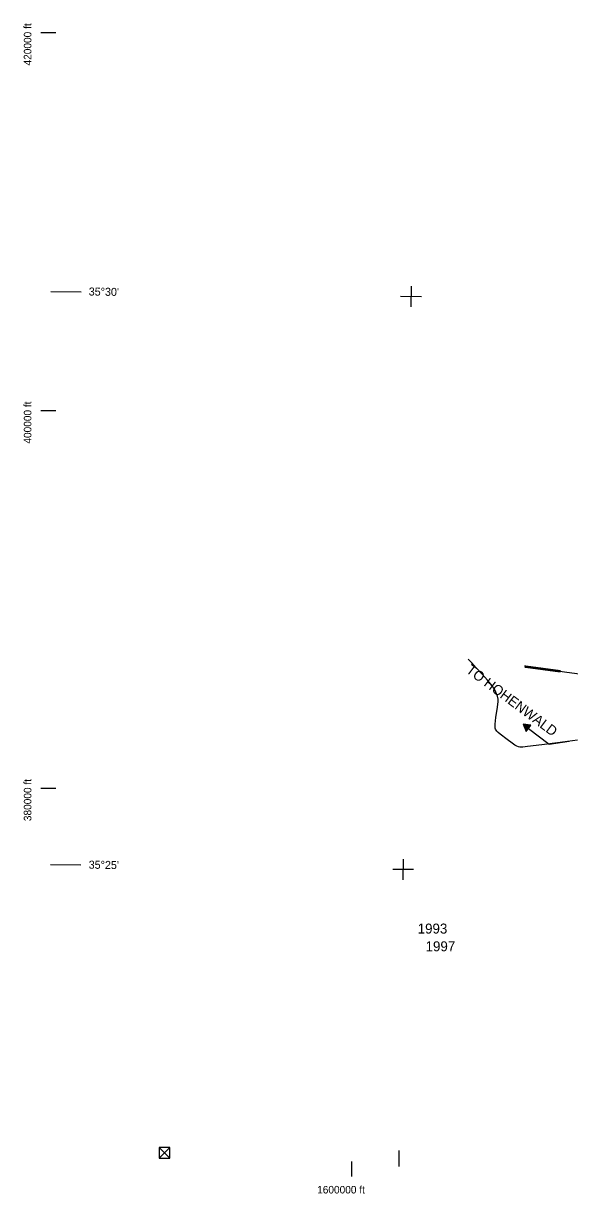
# Model space of a CAD drawing. Extents: x 1551132 to 1791609, y 378168 to 563823.
# Drawn here: x 1551132 to 1580032, y 379893 to 441836 of the extents above; entities that cross this region are included whole.
import ezdxf

# ---------------------------------------------------------------- set-up
doc = ezdxf.new("R2010")
doc.units = 0
for name, color, linetype in [('DESIGN - TRAFFIC CONTROL PERMANENT - Pavement Marking', 7, 'Continuous'), ('DESIGN - TRAFFIC CONTROL PERMANENT - Signalization Text', 7, 'Continuous'), ('SURVEY - CENTERLINE - Preliminary Text', 7, 'Continuous'), ('SURVEY - DRAINAGE - Bridge Hydraulic Data - Points - Locators', 7, 'Continuous'), ('SURVEY - DRAINAGE - Natural Features', 7, 'Continuous'), ('SURVEY - NON-TRANSPORTATION - Features - Points - Locators', 7, 'Continuous'), ('SURVEY - TRAFFIC CONTROL - Signs and Devices with Text', 7, 'Continuous')]:
    doc.layers.add(name, color=color, linetype=linetype)

msp = doc.modelspace()

# ---------------------------------------------------------------- linework, layer by layer
at = {"layer": 'DESIGN - TRAFFIC CONTROL PERMANENT - Pavement Marking'}
for p, q in [((1558877.713, 382337.171), (1558312.012, 382337.157)), ((1558594.87, 382054.314), (1558312.012, 382337.157)), ((1558312.012, 382337.157), (1558312.026, 381771.456)), ((1558594.87, 382054.314), (1558877.713, 382337.171)), ((1558877.727, 381771.47), (1558877.713, 382337.171)), ((1558312.026, 381771.456), (1558594.87, 382054.314)), ((1558312.026, 381771.456), (1558877.727, 381771.47)), ((1558594.87, 382054.314), (1558877.727, 381771.47))]:
    msp.add_line(p, q, dxfattribs=at)
at = {"layer": 'DESIGN - TRAFFIC CONTROL PERMANENT - Signalization Text'}
for p, q in [((1577988.624, 404684.891), (1577569.367, 404736.375)), ((1577569.367, 404736.375), (1577734.413, 404347.54)), ((1577585.083, 404724.325), (1577739.296, 404369.908)), ((1577968.349, 404676.082), (1577585.992, 404724.45)), ((1577585.992, 404724.45), (1577745.796, 404400.325)), ((1577945.266, 404663.94), (1577594.916, 404717.725)), ((1577594.916, 404717.725), (1577750.087, 404426.701)), ((1577917.934, 404648.373), (1577610.758, 404704.975)), ((1577610.758, 404704.975), (1577752.596, 404445.326)), ((1577899.701, 404638.34), (1577625.274, 404694.841)), ((1577625.274, 404694.841), (1577756.212, 404472.994)), ((1577875.893, 404624.214), (1577649.657, 404678.141)), ((1577649.657, 404678.141), (1577760.596, 404501.694)), ((1577845.594, 404613.381), (1577676.723, 404658.498)), ((1577676.723, 404658.498), (1577761.846, 404526.228)), ((1577821.819, 404602.539), (1577700.722, 404641.273)), ((1577700.722, 404641.273), (1577763.421, 404544.729)), ((1577799.745, 404592.897), (1577729.646, 404618.597)), ((1577729.646, 404618.597), (1577761.679, 404567.413)), ((1577734.413, 404347.54), (1577988.624, 404684.891)), ((1577739.296, 404369.908), (1577968.349, 404676.082)), ((1577745.796, 404400.325), (1577945.266, 404663.94)), ((1577750.087, 404426.701), (1577917.934, 404648.373)), ((1577752.596, 404445.326), (1577899.701, 404638.34)), ((1577779.412, 404587.713), (1577754.138, 404597.739)), ((1577754.138, 404597.739), (1577763.029, 404581.196)), ((1577756.212, 404472.994), (1577875.893, 404624.214)), ((1577760.596, 404501.694), (1577845.594, 404613.381)), ((1577761.679, 404567.413), (1577779.412, 404587.713)), ((1577761.846, 404526.228), (1577821.819, 404602.539)), ((1577763.421, 404544.729), (1577799.745, 404592.897)), ((1577861.493, 404516.203), (1578957.85, 403690.024)), ((1578957.85, 403690.024), (1580008.776, 403837.728))]:
    msp.add_line(p, q, dxfattribs=at)
at = {"layer": 'SURVEY - CENTERLINE - Preliminary Text'}
msp.add_lwpolyline([(1580443.916, 403892.563), (1579390.049, 403747.301), (1578571.218, 403646.772), (1577812.569, 403551.403), (1577555.725, 403523.01), (1577469.568, 403522.235), (1577401.528, 403527.218), (1577331.68, 403546.252), (1577242.032, 403581.611), (1577134.618, 403635.254), (1576985.805, 403735.582), (1576726.236, 403935.704), (1576355.653, 404217.586), (1576246.748, 404307.322), (1576187.557, 404370.298), (1576148.242, 404422.975), (1576112.992, 404479.593), (1576095.66, 404527.936), (1576086.593, 404594.204), (1576094.76, 404744.4), (1576135.959, 405102.559), (1576211.808, 405640.598), (1576252.115, 405936.639), (1576250.949, 405994.783), (1576248.065, 406072.985), (1576212.108, 406219.805), (1576167.792, 406342.692), (1576094.153, 406516.105), (1576033.671, 406629.208), (1575955.106, 406738.552), (1575872.625, 406853.972), (1575687.337, 407065.052), (1575399.361, 407379.819), (1575075.961, 407739.186), (1574857.141, 407986.826), (1574671.245, 408189.839)], dxfattribs=at)
at = {"layer": 'SURVEY - DRAINAGE - Bridge Hydraulic Data - Points - Locators'}
for p, q in [((1552581.559, 427651.219), (1554181.363, 427628.92)), ((1571646.238, 427928.223), (1571630.779, 426828.302)), ((1572188.441, 427370.534), (1571088.576, 427385.992)), ((1552569.796, 397309.021), (1554169.601, 397286.721)), ((1571232.994, 397598.125), (1571217.543, 396498.204)), ((1571775.206, 397040.444), (1570675.34, 397055.893)), ((1571007.563, 381324.469), (1571019.03, 382165.917))]:
    msp.add_line(p, q, dxfattribs=at)
at = {"layer": 'SURVEY - DRAINAGE - Natural Features'}
for points in [[(1577701.682, 407740.705), (1577660.767, 407746.238)], [(1577704.224, 407759.538), (1577663.308, 407765.072)], [(1582937.243, 407058.265), (1581856.427, 407218.26), (1577665.992, 407784.889)], [(1577706.907, 407779.356), (1577665.992, 407784.889)], [(1577709.591, 407799.173), (1577668.675, 407804.706)], [(1577712.266, 407818.998), (1577671.35, 407824.532)], [(1579532.973, 407493.083), (1577701.682, 407740.705)], [(1579535.514, 407511.917), (1577704.224, 407759.538)], [(1579538.198, 407531.734), (1577706.907, 407779.356)], [(1579540.881, 407551.551), (1577709.591, 407799.173)], [(1579543.556, 407571.376), (1577712.266, 407818.998)]]:
    msp.add_lwpolyline(points, dxfattribs=at)
at = {"layer": 'SURVEY - NON-TRANSPORTATION - Features - Points - Locators'}
for p, q in [((1552053.231, 441350.852), (1552853.213, 441350.853)), ((1552053.217, 421350.328), (1552853.198, 421350.329)), ((1552053.203, 401349.802), (1552853.184, 401349.802)), ((1568509.271, 380798.245), (1568509.271, 381598.267))]:
    msp.add_line(p, q, dxfattribs=at)

# ---------------------------------------------------------------- texts
at = {"layer": 'DESIGN - TRAFFIC CONTROL PERMANENT - Signalization Text'}
msp.add_text('TO HOHENWALD', height=527.9967, rotation=323.264575, dxfattribs=at).set_placement((1574512.732, 407513.463))
at = {"layer": 'SURVEY - DRAINAGE - Bridge Hydraulic Data - Points - Locators'}
for s, height, p in [("35°30'", 424.99, (1554586.221, 427431.309)), ("35°25'", 424.9901, (1554583.591, 397092.427))]:
    msp.add_text(s, height=height, rotation=359.20131944, dxfattribs=at).set_placement(p)
at = {"layer": 'SURVEY - NON-TRANSPORTATION - Features - Points - Locators'}
for s, height, rotation, p in [('420000 ft', 400.0021, 89.99995833, (1551553.25, 439609.298)), ('400000 ft', 400.0022, 89.99995833, (1551553.236, 419591.465)), ('380000 ft', 400.0022, 89.99995833, (1551553.222, 399608.247)), ('1600000 ft', 399.9823, 0.00003889, (1566673.347, 379898.257))]:
    msp.add_text(s, height=height, rotation=rotation, dxfattribs=at).set_placement(p)
at = {"layer": 'SURVEY - TRAFFIC CONTROL - Signs and Devices with Text'}
for s, p in [('1993', (1571993.298, 393657.788)), ('1997', (1572411.363, 392719.205))]:
    msp.add_text(s, height=527.9877, rotation=0.00003889, dxfattribs=at).set_placement(p)

doc.saveas('drawing.dxf')
